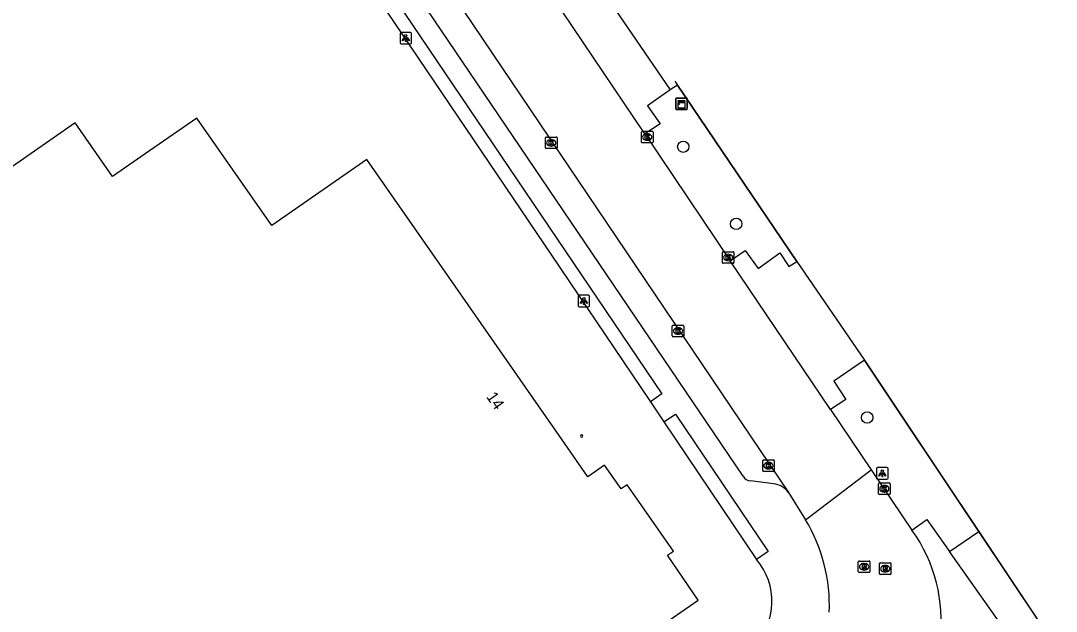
# Model space of a CAD drawing. Extents: x 156651 to 158072, y 387631 to 388990.
# Drawn here: x 157346.7 to 157436.1, y 387970.3 to 388021.3 of the extents above; entities that cross this region are included whole.
import ezdxf

# ---------------------------------------------------------------- set-up
doc = ezdxf.new("R2010")
doc.units = 0
for name, color, linetype in [('IMGEO_Berm_groen', 7, 'Continuous'), ('IMGEO_Boom', 7, 'Continuous'), ('IMGEO_Groenvoorziening', 7, 'Continuous'), ('IMGEO_Hek', 7, 'Continuous'), ('IMGEO_Kast', 7, 'Continuous'), ('IMGEO_Kolk', 7, 'Continuous'), ('IMGEO_Lichtpunt', 7, 'Continuous'), ('IMGEO_Pand', 7, 'Continuous'), ('IMGEO_Pand_nummerreeks', 7, 'Continuous'), ('IMGEO_Rijbaan_lokaal_gesloten', 7, 'Continuous'), ('IMGEO_Rijbaan_lokaal_open', 7, 'Continuous'), ('IMGEO_Rioolput', 7, 'Continuous'), ('IMGEO_Voetpad_open', 7, 'Continuous')]:
    doc.layers.add(name, color=color, linetype=linetype)

msp = doc.modelspace()

# ---------------------------------------------------------------- linework, layer by layer
at = {"layer": 'IMGEO_Berm_groen'}
for points in [[(157413.667, 388000.525), (157403.363, 388015.762), (157402.741, 388015.343)], [(157429.376, 387977.195), (157419.496, 387991.988)]]:
    msp.add_lwpolyline(points, dxfattribs=at)
at = {"layer": 'IMGEO_Boom'}
for centre in [(157403.868, 388010.441), (157408.434, 388003.776), (157419.737, 387987.051)]:
    msp.add_circle(centre, 0.489, dxfattribs=at)
at = {"layer": 'IMGEO_Groenvoorziening'}
for points in [[(157369.928, 388034.292), (157371.506, 388032.159), (157393.215, 388000), (157401.025, 387988.392)], [(157402.177, 387986.679), (157410.18, 387974.784)]]:
    msp.add_lwpolyline(points, dxfattribs=at)
at = {"layer": 'IMGEO_Hek'}
for points in [[(157403.125, 388016.114), (157403.363, 388015.762)], [(157403.363, 388015.762), (157413.667, 388000.525)], [(157413.667, 388000.525), (157419.496, 387991.988)], [(157419.496, 387991.988), (157436.067, 387967.176)]]:
    msp.add_lwpolyline(points, dxfattribs=at)
at = {"layer": 'IMGEO_Kast'}
for p, q in [((157403.289, 388014.651), (157404.13, 388014.651)), ((157404.13, 388014.651), (157403.289, 388014.651)), ((157403.214, 388013.726), (157403.214, 388014.567)), ((157403.214, 388014.567), (157403.214, 388013.726)), ((157404.214, 388014.576), (157404.214, 388013.735)), ((157404.214, 388013.735), (157404.214, 388014.576)), ((157404.139, 388013.651), (157403.298, 388013.651)), ((157403.298, 388013.651), (157404.139, 388013.651))]:
    msp.add_line(p, q, dxfattribs=at)
for points in [[(157403.409, 388014.441), (157404.009, 388014.441), (157404.009, 388014.356), (157403.409, 388014.356), (157403.409, 388014.441)], [(157403.409, 388014.266), (157404.009, 388014.266), (157404.009, 388013.777), (157403.409, 388013.777), (157403.409, 388014.266)]]:
    msp.add_lwpolyline(points, dxfattribs=at)
msp.add_circle((157403.493, 388014.115), 0.0377, dxfattribs=at)
for centre, start, end in [((157403.292, 388014.573), 92.4484, 184.28452), ((157403.292, 388014.573), 92.4484, 184.28452), ((157404.136, 388014.573), 2.4484, 94.28452), ((157404.136, 388014.573), 2.4484, 94.28452), ((157403.292, 388013.729), 182.4484, 274.28452), ((157403.292, 388013.729), 182.4484, 274.28452), ((157404.136, 388013.729), 272.4484, 4.28452), ((157404.136, 388013.729), 272.4484, 4.28452)]:
    msp.add_arc(centre, 0.0779, start, end, dxfattribs=at)
at = {"layer": 'IMGEO_Kolk'}
for p, q in [((157391.963, 388010.353), (157391.963, 388011.205)), ((157392.038, 388011.279), (157392.89, 388011.279)), ((157392.451, 388011.059), (157392.476, 388011.059)), ((157392.964, 388011.205), (157392.964, 388010.353)), ((157400.25, 388010.848), (157400.25, 388011.7)), ((157400.325, 388011.774), (157401.177, 388011.774)), ((157400.738, 388011.554), (157400.763, 388011.554)), ((157401.251, 388011.7), (157401.251, 388010.848)), ((157392.89, 388010.279), (157392.038, 388010.279)), ((157392.474, 388010.499), (157392.449, 388010.499)), ((157401.177, 388010.774), (157400.325, 388010.774)), ((157400.761, 388010.994), (157400.736, 388010.994)), ((157407.24, 388000.446), (157407.24, 388001.298)), ((157407.315, 388001.372), (157408.167, 388001.372)), ((157408.241, 388001.298), (157408.241, 388000.446)), ((157408.167, 388000.372), (157407.315, 388000.372)), ((157407.751, 388000.592), (157407.726, 388000.592)), ((157407.728, 388001.152), (157407.753, 388001.152)), ((157402.917, 387994.091), (157402.917, 387994.943)), ((157402.992, 387995.017), (157403.844, 387995.017)), ((157403.918, 387994.943), (157403.918, 387994.091)), ((157403.428, 387994.237), (157403.403, 387994.237)), ((157403.405, 387994.797), (157403.43, 387994.797)), ((157403.844, 387994.017), (157402.992, 387994.017)), ((157410.719, 387982.461), (157410.719, 387983.313)), ((157410.794, 387983.387), (157411.646, 387983.387)), ((157411.72, 387983.313), (157411.72, 387982.461)), ((157411.23, 387982.607), (157411.205, 387982.607)), ((157411.207, 387983.167), (157411.232, 387983.167)), ((157411.646, 387982.387), (157410.794, 387982.387)), ((157420.722, 387980.464), (157420.722, 387981.316)), ((157420.797, 387981.39), (157421.649, 387981.39)), ((157421.21, 387981.17), (157421.235, 387981.17)), ((157421.723, 387981.316), (157421.723, 387980.464)), ((157421.649, 387980.39), (157420.797, 387980.39)), ((157421.233, 387980.61), (157421.208, 387980.61))]:
    msp.add_line(p, q, dxfattribs=at)
for points in [[(157391.963, 388010.353), (157391.963, 388011.205)], [(157392.038, 388011.279), (157392.89, 388011.279)], [(157392.964, 388011.205), (157392.964, 388010.353)], [(157400.25, 388010.848), (157400.25, 388011.7)], [(157400.325, 388011.774), (157401.177, 388011.774)], [(157400.571, 388011.474), (157400.694, 388011.474), (157400.694, 388011.323), (157400.824, 388011.474), (157400.988, 388011.474), (157400.842, 388011.323), (157400.995, 388011.074), (157400.843, 388011.074), (157400.758, 388011.238), (157400.694, 388011.171), (157400.694, 388011.074), (157400.571, 388011.074), (157400.571, 388011.474)], [(157401.251, 388011.7), (157401.251, 388010.848)], [(157392.89, 388010.279), (157392.038, 388010.279)], [(157392.284, 388010.979), (157392.407, 388010.979), (157392.407, 388010.828), (157392.537, 388010.979), (157392.701, 388010.979), (157392.555, 388010.828), (157392.708, 388010.579), (157392.556, 388010.579), (157392.471, 388010.743), (157392.407, 388010.676), (157392.407, 388010.579), (157392.284, 388010.579), (157392.284, 388010.979)], [(157401.177, 388010.774), (157400.325, 388010.774)], [(157407.24, 388000.446), (157407.24, 388001.298)], [(157407.315, 388001.372), (157408.167, 388001.372)], [(157408.241, 388001.298), (157408.241, 388000.446)], [(157408.167, 388000.372), (157407.315, 388000.372)], [(157407.561, 388001.072), (157407.684, 388001.072), (157407.684, 388000.921), (157407.814, 388001.072), (157407.978, 388001.072), (157407.832, 388000.921), (157407.985, 388000.672), (157407.833, 388000.672), (157407.748, 388000.836), (157407.684, 388000.769), (157407.684, 388000.672), (157407.561, 388000.672), (157407.561, 388001.072)], [(157402.917, 387994.091), (157402.917, 387994.943)], [(157402.992, 387995.017), (157403.844, 387995.017)], [(157403.918, 387994.943), (157403.918, 387994.091)], [(157403.238, 387994.717), (157403.361, 387994.717), (157403.361, 387994.566), (157403.491, 387994.717), (157403.655, 387994.717), (157403.509, 387994.566), (157403.662, 387994.317), (157403.51, 387994.317), (157403.425, 387994.481), (157403.361, 387994.414), (157403.361, 387994.317), (157403.238, 387994.317), (157403.238, 387994.717)], [(157403.844, 387994.017), (157402.992, 387994.017)], [(157410.719, 387982.461), (157410.719, 387983.313)], [(157410.794, 387983.387), (157411.646, 387983.387)], [(157411.72, 387983.313), (157411.72, 387982.461)], [(157411.04, 387983.087), (157411.163, 387983.087), (157411.163, 387982.936), (157411.293, 387983.087), (157411.457, 387983.087), (157411.311, 387982.936), (157411.464, 387982.687), (157411.312, 387982.687), (157411.227, 387982.851), (157411.163, 387982.784), (157411.163, 387982.687), (157411.04, 387982.687), (157411.04, 387983.087)], [(157411.646, 387982.387), (157410.794, 387982.387)], [(157420.722, 387980.464), (157420.722, 387981.316)], [(157420.797, 387981.39), (157421.649, 387981.39)], [(157421.043, 387981.09), (157421.166, 387981.09), (157421.166, 387980.939), (157421.296, 387981.09), (157421.46, 387981.09), (157421.314, 387980.939), (157421.467, 387980.69), (157421.315, 387980.69), (157421.23, 387980.854), (157421.166, 387980.787), (157421.166, 387980.69), (157421.043, 387980.69), (157421.043, 387981.09)], [(157421.723, 387981.316), (157421.723, 387980.464)], [(157421.649, 387980.39), (157420.797, 387980.39)]]:
    msp.add_lwpolyline(points, dxfattribs=at)
for centre, start, end in [((157392.04, 388011.203), 91.55205, 178.44795), ((157392.04, 388011.203), 91.55205, 178.44795), ((157392.888, 388011.203), 1.55205, 88.44795), ((157392.888, 388011.203), 1.55205, 88.44795), ((157400.327, 388011.698), 91.55205, 178.44795), ((157400.327, 388011.698), 91.55205, 178.44795), ((157401.175, 388011.698), 1.55205, 88.44795), ((157401.175, 388011.698), 1.55205, 88.44795), ((157392.04, 388010.355), 181.55205, 268.44795), ((157392.04, 388010.355), 181.55205, 268.44795), ((157392.888, 388010.355), 271.55205, 358.44795), ((157392.888, 388010.355), 271.55205, 358.44795), ((157400.327, 388010.85), 181.55205, 268.44795), ((157400.327, 388010.85), 181.55205, 268.44795), ((157401.175, 388010.85), 271.55205, 358.44795), ((157401.175, 388010.85), 271.55205, 358.44795), ((157407.317, 388001.296), 91.55205, 178.44795), ((157407.317, 388001.296), 91.55205, 178.44795), ((157408.165, 388001.296), 1.55205, 88.44795), ((157408.165, 388001.296), 1.55205, 88.44795), ((157407.317, 388000.448), 181.55205, 268.44795), ((157407.317, 388000.448), 181.55205, 268.44795), ((157408.165, 388000.448), 271.55205, 358.44795), ((157408.165, 388000.448), 271.55205, 358.44795), ((157402.994, 387994.941), 91.55205, 178.44795), ((157402.994, 387994.941), 91.55205, 178.44795), ((157403.842, 387994.941), 1.55205, 88.44795), ((157403.842, 387994.941), 1.55205, 88.44795), ((157402.994, 387994.093), 181.55205, 268.44795), ((157402.994, 387994.093), 181.55205, 268.44795), ((157403.842, 387994.093), 271.55205, 358.44795), ((157403.842, 387994.093), 271.55205, 358.44795), ((157410.796, 387983.311), 91.55205, 178.44795), ((157410.796, 387983.311), 91.55205, 178.44795), ((157411.644, 387983.311), 1.55205, 88.44795), ((157411.644, 387983.311), 1.55205, 88.44795), ((157410.796, 387982.463), 181.55205, 268.44795), ((157410.796, 387982.463), 181.55205, 268.44795), ((157411.644, 387982.463), 271.55205, 358.44795), ((157411.644, 387982.463), 271.55205, 358.44795), ((157420.799, 387981.314), 91.55205, 178.44795), ((157420.799, 387981.314), 91.55205, 178.44795), ((157421.647, 387981.314), 1.55205, 88.44795), ((157421.647, 387981.314), 1.55205, 88.44795), ((157420.799, 387980.466), 181.55205, 268.44795), ((157420.799, 387980.466), 181.55205, 268.44795), ((157421.647, 387980.466), 271.55205, 358.44795), ((157421.647, 387980.466), 271.55205, 358.44795)]:
    msp.add_arc(centre, 0.0765, start, end, dxfattribs=at)
for centre, major_axis, ratio, start_param, end_param in [((157392.45, 388010.779), (-0.387, 0.002), 0.722429, 4.712389, 7.853982), ((157392.475, 388010.779), (-0.39, 0.002), 0.717154, 1.570796, 4.712389), ((157400.737, 388011.274), (-0.387, 0.002), 0.722429, 4.712389, 7.853982), ((157400.762, 388011.274), (-0.39, 0.002), 0.717154, 1.570796, 4.712389), ((157407.727, 388000.872), (-0.387, 0.002), 0.722429, 4.712389, 7.853982), ((157407.752, 388000.872), (-0.39, 0.002), 0.717154, 1.570796, 4.712389), ((157403.404, 387994.517), (-0.387, 0.002), 0.722429, 4.712389, 7.853982), ((157403.429, 387994.517), (-0.39, 0.002), 0.717154, 1.570796, 4.712389), ((157411.206, 387982.887), (-0.387, 0.002), 0.722429, 4.712389, 7.853982), ((157411.231, 387982.887), (-0.39, 0.002), 0.717154, 1.570796, 4.712389), ((157421.209, 387980.89), (-0.387, 0.002), 0.722429, 4.712389, 7.853982), ((157421.234, 387980.89), (-0.39, 0.002), 0.717154, 1.570796, 4.712389)]:
    msp.add_ellipse(centre, major_axis=major_axis, ratio=ratio, start_param=start_param, end_param=end_param, dxfattribs=at)
at = {"layer": 'IMGEO_Lichtpunt'}
for p, q in [((157379.411, 388020.226), (157379.411, 388019.419)), ((157379.411, 388020.226), (157379.411, 388019.419)), ((157380.313, 388020.321), (157379.505, 388020.321)), ((157380.313, 388020.321), (157379.505, 388020.321)), ((157380.407, 388019.419), (157380.407, 388020.226)), ((157380.407, 388019.419), (157380.407, 388020.226)), ((157379.505, 388019.325), (157380.313, 388019.325)), ((157379.505, 388019.325), (157380.313, 388019.325)), ((157394.784, 387997.513), (157394.784, 387996.706)), ((157394.784, 387997.513), (157394.784, 387996.706)), ((157395.686, 387997.608), (157394.878, 387997.608)), ((157395.686, 387997.608), (157394.878, 387997.608)), ((157395.78, 387996.706), (157395.78, 387997.513)), ((157395.78, 387996.706), (157395.78, 387997.513)), ((157394.878, 387996.612), (157395.686, 387996.612)), ((157394.878, 387996.612), (157395.686, 387996.612)), ((157420.549, 387982.62), (157420.549, 387981.813)), ((157420.549, 387982.62), (157420.549, 387981.813)), ((157421.451, 387982.715), (157420.643, 387982.715)), ((157421.451, 387982.715), (157420.643, 387982.715)), ((157421.545, 387981.813), (157421.545, 387982.62)), ((157421.545, 387981.813), (157421.545, 387982.62)), ((157420.643, 387981.719), (157421.451, 387981.719)), ((157420.643, 387981.719), (157421.451, 387981.719))]:
    msp.add_line(p, q, dxfattribs=at)
for points in [[(157379.785, 388019.89), (157379.824, 388019.862), (157379.636, 388019.6), (157379.598, 388019.627), (157379.785, 388019.89)], [(157379.887, 388019.842), (157379.934, 388019.842), (157379.934, 388019.52), (157379.887, 388019.52), (157379.887, 388019.842)], [(157379.997, 388019.862), (157380.035, 388019.889), (157380.222, 388019.627), (157380.183, 388019.599), (157379.997, 388019.862)], [(157395.158, 387997.177), (157395.197, 387997.149), (157395.009, 387996.887), (157394.971, 387996.914), (157395.158, 387997.177)], [(157395.26, 387997.129), (157395.307, 387997.129), (157395.307, 387996.807), (157395.26, 387996.807), (157395.26, 387997.129)], [(157395.37, 387997.149), (157395.408, 387997.176), (157395.595, 387996.914), (157395.556, 387996.886), (157395.37, 387997.149)], [(157420.923, 387982.284), (157420.962, 387982.256), (157420.774, 387981.994), (157420.736, 387982.021), (157420.923, 387982.284)], [(157421.025, 387982.236), (157421.072, 387982.236), (157421.072, 387981.914), (157421.025, 387981.914), (157421.025, 387982.236)], [(157421.135, 387982.256), (157421.173, 387982.283), (157421.36, 387982.021), (157421.321, 387981.993), (157421.135, 387982.256)]]:
    msp.add_lwpolyline(points, dxfattribs=at)
for centre in [(157379.91, 388020.024), (157395.283, 387997.311), (157421.048, 387982.418)]:
    msp.add_circle(centre, 0.0994, dxfattribs=at)
for centre, start, end in [((157379.505, 388020.226), 90, 180), ((157379.505, 388020.226), 90, 180), ((157380.313, 388020.226), 0, 90), ((157380.313, 388020.226), 0, 90), ((157379.505, 388019.419), 180, 270), ((157379.505, 388019.419), 180, 270), ((157380.313, 388019.419), 270, 0), ((157380.313, 388019.419), 270, 360), ((157394.878, 387997.513), 90, 180), ((157394.878, 387997.513), 90, 180), ((157395.686, 387997.513), 0, 90), ((157395.686, 387997.513), 0, 90), ((157394.878, 387996.706), 180, 270), ((157394.878, 387996.706), 180, 270), ((157395.686, 387996.706), 270, 0), ((157395.686, 387996.706), 270, 360), ((157420.643, 387982.62), 90, 180), ((157420.643, 387982.62), 90, 180), ((157421.451, 387982.62), 0, 90), ((157421.451, 387982.62), 0, 90), ((157420.643, 387981.813), 180, 270), ((157420.643, 387981.813), 180, 270), ((157421.451, 387981.813), 270, 0), ((157421.451, 387981.813), 270, 360)]:
    msp.add_arc(centre, 0.0946, start, end, dxfattribs=at)
at = {"layer": 'IMGEO_Pand'}
msp.add_lwpolyline([(157401.506, 387968.719), (157405.159, 387971.263), (157402.494, 387975.151), (157403.012, 387975.51), (157399.026, 387981.234), (157398.504, 387980.872), (157397.057, 387982.917), (157395.632, 387981.926), (157393.139, 387985.505), (157383.04, 388000), (157376.541, 388009.329), (157368.332, 388003.627), (157361.856, 388012.92), (157357.794, 388010.092), (157354.599, 388007.867), (157351.376, 388012.496), (157306.145, 387981)], dxfattribs=at)
for start, end in [(90, 270), (270, 90)]:
    msp.add_arc((157395.099, 387985.449), 0.1, start, end, dxfattribs=at)
at = {"layer": 'IMGEO_Rijbaan_lokaal_gesloten'}
for points in [[(157375.784, 388035.713), (157412.951, 387980.565)], [(157400.555, 388011.557), (157392.527, 388023.508)], [(157400.555, 388011.557), (157407.925, 388000.59)], [(157416.586, 387987.739), (157407.925, 388000.59)], [(157416.586, 387987.739), (157420.098, 387982.532)], [(157414.43, 387978.195), (157420.098, 387982.532)], [(157420.098, 387982.532), (157423.609, 387977.326)], [(157412.951, 387980.565), (157414.43, 387978.195)]]:
    msp.add_lwpolyline(points, dxfattribs=at)
for centre, radius, start, end in [((157402.14, 387970.804), 14.341, 357.70779, 31.02385), ((157412.57, 387969.45), 13.561, 311.62218, 35.50546)]:
    msp.add_arc(centre, radius, start, end, dxfattribs=at)
at = {"layer": 'IMGEO_Rijbaan_lokaal_open'}
for points in [[(157396.502, 388024.511), (157402.741, 388015.343)], [(157402.741, 388015.343), (157400.789, 388013.975), (157401.855, 388012.429), (157400.555, 388011.557)], [(157407.925, 388000.59), (157409.211, 388001.471), (157410.319, 387999.926), (157412.192, 388001.265), (157412.973, 388000.104), (157413.667, 388000.525)], [(157413.667, 388000.525), (157419.496, 387991.988)], [(157419.496, 387991.988), (157416.861, 387990.191), (157417.893, 387988.603), (157416.586, 387987.739)], [(157423.609, 387977.326), (157424.882, 387978.233), (157426.84, 387975.471)], [(157426.84, 387975.471), (157429.376, 387977.195)], [(157434.667, 387969.272), (157429.376, 387977.195)], [(157432.469, 387967.532), (157426.84, 387975.471)]]:
    msp.add_lwpolyline(points, dxfattribs=at)
at = {"layer": 'IMGEO_Rioolput'}
for p, q in [((157418.977, 387973.725), (157418.977, 387974.577)), ((157419.052, 387974.651), (157419.904, 387974.651)), ((157419.465, 387974.431), (157419.49, 387974.431)), ((157419.978, 387974.577), (157419.978, 387973.725)), ((157420.796, 387973.554), (157420.796, 387974.406)), ((157420.871, 387974.48), (157421.723, 387974.48)), ((157421.797, 387974.406), (157421.797, 387973.554)), ((157419.904, 387973.651), (157419.052, 387973.651)), ((157419.488, 387973.871), (157419.463, 387973.871)), ((157421.723, 387973.48), (157420.871, 387973.48)), ((157421.307, 387973.7), (157421.282, 387973.7)), ((157421.284, 387974.26), (157421.309, 387974.26))]:
    msp.add_line(p, q, dxfattribs=at)
for points in [[(157418.977, 387973.725), (157418.977, 387974.577)], [(157419.052, 387974.651), (157419.904, 387974.651)], [(157419.978, 387974.577), (157419.978, 387973.725)], [(157420.796, 387973.554), (157420.796, 387974.406)], [(157420.871, 387974.48), (157421.723, 387974.48)], [(157421.797, 387974.406), (157421.797, 387973.554)], [(157419.904, 387973.651), (157419.052, 387973.651)], [(157419.566, 387974.349), (157419.314, 387974.351), (157419.314, 387973.951)], [(157419.314, 387973.951), (157419.438, 387973.951), (157419.438, 387974.113), (157419.449, 387974.113)], [(157419.492, 387974.27), (157419.438, 387974.27), (157419.438, 387974.189)], [(157419.438, 387974.189), (157419.49, 387974.189)], [(157419.496, 387974.084), (157419.567, 387973.951), (157419.707, 387973.951), (157419.642, 387974.077)], [(157421.723, 387973.48), (157420.871, 387973.48)], [(157421.385, 387974.178), (157421.133, 387974.18), (157421.133, 387973.78)], [(157421.133, 387973.78), (157421.257, 387973.78), (157421.257, 387973.942), (157421.268, 387973.942)], [(157421.311, 387974.099), (157421.257, 387974.099), (157421.257, 387974.018)], [(157421.257, 387974.018), (157421.309, 387974.018)], [(157421.315, 387973.913), (157421.386, 387973.78), (157421.526, 387973.78), (157421.461, 387973.906)]]:
    msp.add_lwpolyline(points, dxfattribs=at)
for centre, radius, start, end in [((157419.054, 387974.575), 0.0765, 91.55205, 178.44795), ((157419.054, 387974.575), 0.0765, 91.55205, 178.44795), ((157419.902, 387974.575), 0.0765, 1.55205, 88.44795), ((157419.902, 387974.575), 0.0765, 1.55205, 88.44795), ((157420.873, 387974.404), 0.0765, 91.55205, 178.44795), ((157420.873, 387974.404), 0.0765, 91.55205, 178.44795), ((157421.721, 387974.404), 0.0765, 1.55205, 88.44795), ((157421.721, 387974.404), 0.0765, 1.55205, 88.44795), ((157419.054, 387973.727), 0.0765, 181.55205, 268.44795), ((157419.054, 387973.727), 0.0765, 181.55205, 268.44795), ((157419.448, 387974.06), 0.0533, 26.02933, 88.69889), ((157419.474, 387974.378), 0.19, 274.7715, 282.96867), ((157419.498, 387974.174), 0.0964, 77.00612, 93.18647), ((157419.512, 387974.231), 0.0378, 276.66336, 79.67722), ((157419.565, 387974.239), 0.109, 350.36119, 89.41601), ((157419.563, 387974.239), 0.112, 277.58423, 350.98172), ((157419.547, 387974.024), 0.108, 29.51342, 73.79051), ((157419.902, 387973.727), 0.0765, 271.55205, 358.44795), ((157419.902, 387973.727), 0.0765, 271.55205, 358.44795), ((157420.873, 387973.556), 0.0765, 181.55205, 268.44795), ((157420.873, 387973.556), 0.0765, 181.55205, 268.44795), ((157421.267, 387973.889), 0.0533, 26.02933, 88.69889), ((157421.293, 387974.207), 0.19, 274.7715, 282.96867), ((157421.317, 387974.003), 0.0964, 77.00612, 93.18647), ((157421.331, 387974.06), 0.0378, 276.66336, 79.67722), ((157421.384, 387974.068), 0.109, 350.36119, 89.41601), ((157421.382, 387974.068), 0.112, 277.58423, 350.98172), ((157421.366, 387973.853), 0.108, 29.51342, 73.79051), ((157421.721, 387973.556), 0.0765, 271.55205, 358.44795), ((157421.721, 387973.556), 0.0765, 271.55205, 358.44795)]:
    msp.add_arc(centre, radius, start, end, dxfattribs=at)
for centre, major_axis, ratio, start_param, end_param in [((157419.464, 387974.151), (-0.387, 0.002), 0.722429, 4.712389, 7.853982), ((157419.489, 387974.151), (-0.39, 0.002), 0.717154, 1.570796, 4.712389), ((157421.283, 387973.98), (-0.387, 0.002), 0.722429, 4.712389, 7.853982), ((157421.308, 387973.98), (-0.39, 0.002), 0.717154, 1.570796, 4.712389)]:
    msp.add_ellipse(centre, major_axis=major_axis, ratio=ratio, start_param=start_param, end_param=end_param, dxfattribs=at)
at = {"layer": 'IMGEO_Voetpad_open'}
for points in [[(157409.026, 387981.971), (157373.667, 388034.286)], [(157372.113, 388033.384), (157402.016, 387989.08), (157401.025, 387988.392)], [(157401.025, 387988.392), (157402.177, 387986.679)], [(157402.177, 387986.679), (157403.198, 387987.328), (157411.206, 387975.464), (157410.18, 387974.784)], [(157411.653, 387981.319), (157409.664, 387981.569)]]:
    msp.add_lwpolyline(points, dxfattribs=at)
for centre, radius, start, end in [((157409.795, 387982.483), 0.924, 213.69458, 261.87585), ((157411.493, 387979.548), 1.778, 34.87515, 84.82078), ((157406.013, 387971.176), 5.512, 315.39208, 40.88604)]:
    msp.add_arc(centre, radius, start, end, dxfattribs=at)

# ---------------------------------------------------------------- texts
at = {"layer": 'IMGEO_Pand_nummerreeks'}
msp.add_text('14', height=1, rotation=304.85281, dxfattribs=at).set_placement((157386.811, 387988.843))

doc.saveas('drawing.dxf')
